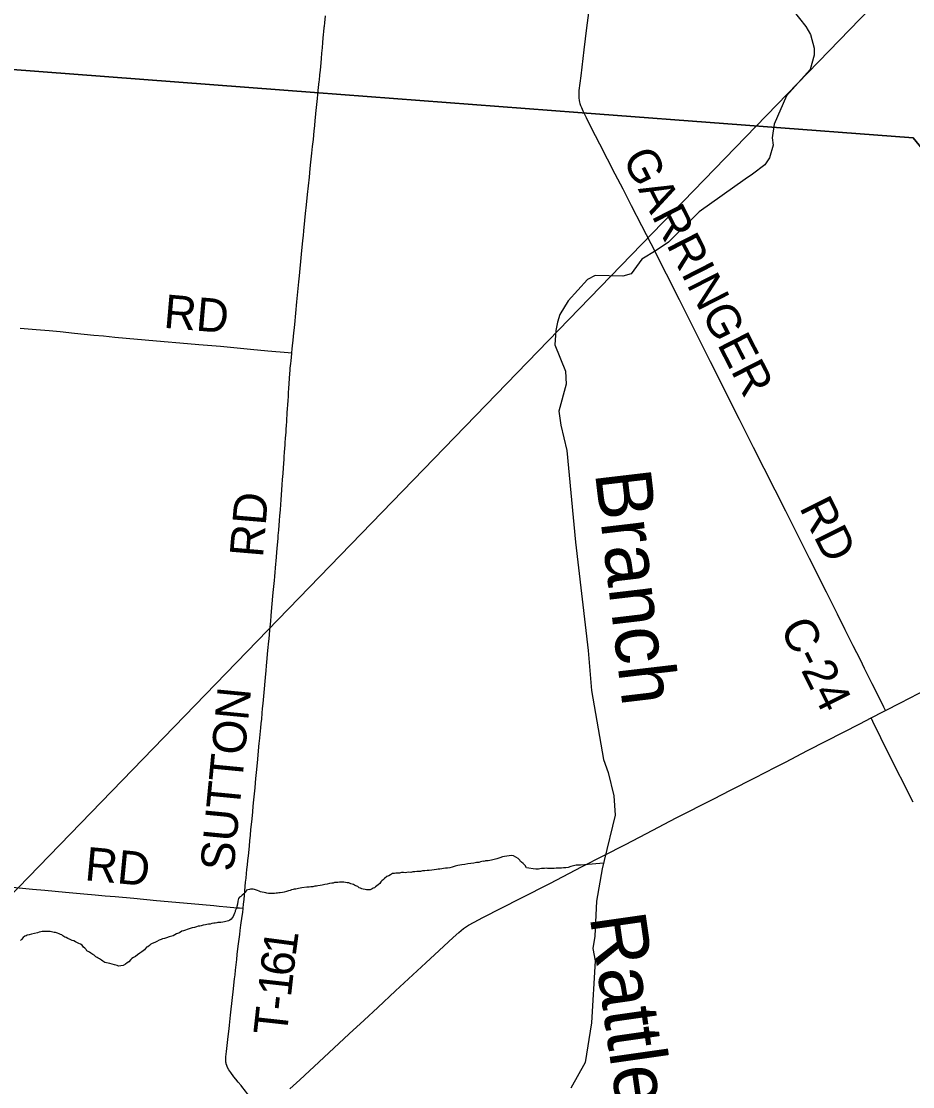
# Model space of a CAD drawing. Extents: x -49 to -8.2, y 9.4 to 23.5.
# Drawn here: x -43.786 to -43.03, y 16.498 to 17.402 of the extents above; entities that cross this region are included whole.
import ezdxf

# ---------------------------------------------------------------- set-up
doc = ezdxf.new("R2010")
doc.units = 0
for name, color, linetype in [('GM_X_County_Road', 7, 'Continuous'), ('GM_X_County_Road_Text', 7, 'Continuous'), ('GM_X_Minor_River', 7, 'Continuous'), ('GM_X_Minor_River_Text', 7, 'Continuous'), ('GM_X_Township', 7, 'Continuous'), ('GM_X_Township_Road', 7, 'Continuous'), ('GM_X_Township_Road_Text', 7, 'Continuous'), ('SC_Scratch1', 7, 'Continuous')]:
    doc.layers.add(name, color=color, linetype=linetype)

msp = doc.modelspace()

# ---------------------------------------------------------------- linework, layer by layer
at = {"layer": 'GM_X_County_Road'}
for points in [[(-43.31214, 17.3339), (-43.3123, 17.33479), (-43.31257, 17.33657), (-43.31264, 17.33963), (-43.3124, 17.34301), (-43.31098, 17.35534), (-43.30816, 17.37753), (-43.3059, 17.39603), (-43.3033, 17.41731), (-43.30075, 17.43797), (-43.29745, 17.46605), (-43.29441, 17.49103), (-43.29226, 17.50671)], [(-43.05267, 16.81679), (-43.05412, 16.81981), (-43.0564, 16.82458), (-43.0639, 16.8396), (-43.07044, 16.85265), (-43.07405, 16.85988), (-43.08002, 16.87182), (-43.08687, 16.88542), (-43.09355, 16.89875), (-43.09686, 16.90543), (-43.1028, 16.91726), (-43.11703, 16.94572), (-43.12629, 16.96401), (-43.13735, 16.98592), (-43.16467, 17.04), (-43.17656, 17.06392), (-43.20104, 17.11282), (-43.21231, 17.13532), (-43.22741, 17.16529), (-43.23848, 17.18719), (-43.2516, 17.21294), (-43.25939, 17.22815), (-43.26802, 17.24502), (-43.27527, 17.25911), (-43.282, 17.27207), (-43.29496, 17.29754), (-43.30224, 17.31162), (-43.30628, 17.31966), (-43.30919, 17.3255), (-43.3104, 17.32819), (-43.31108, 17.32993), (-43.31161, 17.33157), (-43.31203, 17.33328), (-43.31214, 17.3339)], [(-43.05267, 16.81679), (-43.04, 16.82332), (-43.02458, 16.83139), (-43.00173, 16.84333), (-42.98434, 16.85232), (-42.97358, 16.85789), (-42.95423, 16.8678), (-42.94567, 16.87222), (-42.93432, 16.87799), (-42.92053, 16.88516), (-42.88901, 16.9013), (-42.87298, 16.90954), (-42.844, 16.92452), (-42.82965, 16.93194), (-42.80232, 16.94605), (-42.77494, 16.96007), (-42.75698, 16.96931), (-42.74619, 16.97481), (-42.73653, 16.97982), (-42.72054, 16.98814), (-42.70922, 16.99395), (-42.69738, 17.00016), (-42.68978, 17.00443), (-42.68692, 17.00603)], [(-43.06498, 16.81053), (-43.05436, 16.81592), (-43.05267, 16.81679)], [(-43.55804, 16.49577), (-43.54959, 16.50356), (-43.52925, 16.52229), (-43.50766, 16.54241), (-43.49484, 16.55417), (-43.48345, 16.56474), (-43.46824, 16.57896), (-43.44254, 16.60287), (-43.43131, 16.61315), (-43.41947, 16.62414), (-43.41463, 16.62849), (-43.41056, 16.6318), (-43.4065, 16.63459), (-43.40169, 16.6374), (-43.39428, 16.6413), (-43.36215, 16.65763), (-43.33695, 16.67045), (-43.31044, 16.68413), (-43.29167, 16.69381), (-43.27311, 16.70326), (-43.25553, 16.71256), (-43.23017, 16.72572), (-43.19836, 16.74199), (-43.18424, 16.74918), (-43.16352, 16.75985), (-43.14609, 16.76875), (-43.13753, 16.77316), (-43.11877, 16.78287), (-43.10274, 16.79112), (-43.07458, 16.80565), (-43.06498, 16.81053)], [(-43.02925, 16.73895), (-43.05094, 16.78205), (-43.05665, 16.79366), (-43.06353, 16.80759), (-43.06498, 16.81053)]]:
    msp.add_lwpolyline(points, dxfattribs=at)
at = {"layer": 'GM_X_Minor_River'}
for points in [[(-43.14174, 17.42472), (-43.12014, 17.39728), (-43.1164, 17.39058), (-43.11328, 17.37895), (-43.11316, 17.37286), (-43.11652, 17.36073), (-43.13655, 17.33853), (-43.14709, 17.3145), (-43.14873, 17.30273), (-43.14804, 17.29645), (-43.151, 17.28583), (-43.15506, 17.27999), (-43.16543, 17.27193), (-43.17176, 17.26763), (-43.2107, 17.23994), (-43.23667, 17.21418), (-43.24721, 17.20727), (-43.25928, 17.19999), (-43.26855, 17.18736), (-43.27543, 17.18554), (-43.29884, 17.186), (-43.30535, 17.18265), (-43.32191, 17.16458), (-43.32889, 17.15288), (-43.33105, 17.14643), (-43.33227, 17.13922), (-43.33315, 17.12725), (-43.32425, 17.10491), (-43.3236, 17.09368), (-43.32975, 17.07074), (-43.32797, 17.05893), (-43.32305, 17.03739), (-43.31568, 16.95973), (-43.30483, 16.86777), (-43.30214, 16.83389), (-43.2919, 16.77521), (-43.28783, 16.76413), (-43.28327, 16.74449), (-43.28192, 16.72794), (-43.29146, 16.68963), (-43.29306, 16.68262), (-43.29773, 16.6551), (-43.29918, 16.62526), (-43.301, 16.61502), (-43.29902, 16.60454), (-43.30204, 16.55171), (-43.30753, 16.5183), (-43.31957, 16.49638)], [(-43.29201, 16.68724), (-43.30789, 16.68597), (-43.31133, 16.68565), (-43.31362, 16.6855), (-43.31514, 16.68553), (-43.31629, 16.68536), (-43.31725, 16.685), (-43.31973, 16.68447), (-43.32184, 16.68375), (-43.32395, 16.68341), (-43.32586, 16.68325), (-43.32757, 16.6831), (-43.3291, 16.68312), (-43.33081, 16.68316), (-43.33196, 16.68299), (-43.33368, 16.68283), (-43.3352, 16.68286), (-43.33692, 16.68289), (-43.33844, 16.68273), (-43.33939, 16.68293), (-43.34054, 16.68295), (-43.34187, 16.68279), (-43.34321, 16.68281), (-43.34435, 16.68283), (-43.34588, 16.68248), (-43.34703, 16.68231), (-43.34836, 16.68234), (-43.34932, 16.68236), (-43.3516, 16.68259), (-43.35521, 16.68303), (-43.3573, 16.68345), (-43.35841, 16.68538), (-43.35991, 16.68693), (-43.36141, 16.6881), (-43.36235, 16.68868), (-43.3629, 16.68984), (-43.36421, 16.69119), (-43.36629, 16.69237), (-43.36817, 16.69355), (-43.37026, 16.69378), (-43.3718, 16.69343), (-43.37389, 16.69327), (-43.376, 16.69293), (-43.37753, 16.69277), (-43.37983, 16.69186), (-43.38232, 16.69096), (-43.38462, 16.69043), (-43.38692, 16.6899), (-43.38825, 16.68973), (-43.3896, 16.68938), (-43.39074, 16.68921), (-43.39189, 16.68923), (-43.39303, 16.68887), (-43.39399, 16.68889), (-43.39513, 16.68872), (-43.39628, 16.68836), (-43.39763, 16.688), (-43.39953, 16.68785), (-43.40183, 16.68732), (-43.40432, 16.68698), (-43.40699, 16.68684), (-43.40966, 16.68632), (-43.41215, 16.68599), (-43.4154, 16.68529), (-43.4177, 16.68476), (-43.42019, 16.68404), (-43.4223, 16.68351), (-43.42421, 16.68316), (-43.42593, 16.683), (-43.4307, 16.68233), (-43.43223, 16.68236), (-43.43357, 16.682), (-43.43567, 16.68166), (-43.43758, 16.68151), (-43.43968, 16.68116), (-43.44159, 16.68101), (-43.44331, 16.68085), (-43.44541, 16.6807), (-43.44713, 16.68035), (-43.44885, 16.68038), (-43.45037, 16.68022), (-43.45191, 16.67987), (-43.45362, 16.6799), (-43.45534, 16.67955), (-43.45763, 16.67959), (-43.45973, 16.67925), (-43.46164, 16.67928), (-43.46335, 16.67932), (-43.46488, 16.67896), (-43.46603, 16.67898), (-43.46794, 16.67883), (-43.46909, 16.67847), (-43.47004, 16.67849), (-43.47099, 16.6785), (-43.47254, 16.67739), (-43.47408, 16.67647), (-43.4758, 16.67593), (-43.47755, 16.67425), (-43.47852, 16.67351)], [(-43.47852, 16.67351), (-43.47987, 16.67239), (-43.48065, 16.67145), (-43.48163, 16.66995), (-43.48299, 16.66883), (-43.4853, 16.66716), (-43.48627, 16.66642), (-43.48723, 16.66605), (-43.48819, 16.6655), (-43.48973, 16.66477), (-43.49107, 16.66479), (-43.49297, 16.66464), (-43.49411, 16.66485), (-43.49563, 16.66526), (-43.49677, 16.66547), (-43.49809, 16.66606), (-43.49904, 16.66627), (-43.50017, 16.66743), (-43.50111, 16.66783), (-43.50206, 16.66823), (-43.503, 16.66863), (-43.50394, 16.66922), (-43.50508, 16.66962), (-43.50622, 16.66983), (-43.50792, 16.67062), (-43.50926, 16.67065), (-43.51077, 16.67105), (-43.51229, 16.67127), (-43.51401, 16.6713), (-43.51591, 16.67134), (-43.51725, 16.67098), (-43.51859, 16.67101), (-43.51993, 16.67084), (-43.52108, 16.67048), (-43.52241, 16.67032), (-43.52433, 16.66997), (-43.52643, 16.66944), (-43.52834, 16.66909), (-43.53045, 16.66875), (-43.53236, 16.66841), (-43.53408, 16.66806), (-43.53542, 16.66789), (-43.53676, 16.66773), (-43.53848, 16.66738), (-43.54001, 16.66722), (-43.54153, 16.66705), (-43.54344, 16.6669), (-43.54764, 16.6664), (-43.54917, 16.66624), (-43.55071, 16.6657), (-43.553, 16.66536), (-43.55414, 16.66538), (-43.5551, 16.66502), (-43.55663, 16.66467), (-43.55779, 16.66412), (-43.55913, 16.66376), (-43.56085, 16.66341), (-43.56277, 16.66269), (-43.5643, 16.66252), (-43.56602, 16.66218), (-43.56716, 16.6622), (-43.5685, 16.66184), (-43.56965, 16.66186), (-43.57098, 16.6617), (-43.57194, 16.66152), (-43.57366, 16.66156), (-43.5748, 16.66158), (-43.57613, 16.6616), (-43.57746, 16.66182), (-43.57841, 16.66202), (-43.57974, 16.66243), (-43.58145, 16.66284), (-43.58278, 16.66306), (-43.58391, 16.66346), (-43.58543, 16.66406), (-43.58694, 16.66465), (-43.58789, 16.66505), (-43.58902, 16.66526), (-43.58998, 16.66528), (-43.59131, 16.66531), (-43.59227, 16.66494), (-43.59361, 16.66459), (-43.59476, 16.66442), (-43.59536, 16.66291), (-43.5971, 16.66123), (-43.59826, 16.66029), (-43.59962, 16.65899), (-43.60059, 16.65843), (-43.60137, 16.65731), (-43.60198, 16.65504), (-43.60241, 16.65257), (-43.60301, 16.65068), (-43.60323, 16.64916), (-43.60364, 16.64802), (-43.60423, 16.64689), (-43.60444, 16.64594), (-43.60484, 16.64481), (-43.60543, 16.64349), (-43.60603, 16.64217), (-43.6076, 16.63991), (-43.60876, 16.63898)], [(-43.60876, 16.63898), (-43.60991, 16.63843), (-43.61336, 16.63754), (-43.6147, 16.63738), (-43.61642, 16.63703), (-43.61775, 16.63686), (-43.6189, 16.63689), (-43.61985, 16.63671), (-43.62119, 16.63655), (-43.62253, 16.63638), (-43.62406, 16.63603), (-43.6254, 16.63567), (-43.62693, 16.63551), (-43.62846, 16.63516), (-43.62961, 16.63499), (-43.63152, 16.63464), (-43.63305, 16.63429), (-43.6342, 16.63393), (-43.63573, 16.63377), (-43.63726, 16.63342), (-43.63879, 16.63288), (-43.64071, 16.63234), (-43.64339, 16.63163), (-43.64493, 16.63108), (-43.64646, 16.63035), (-43.64819, 16.62981), (-43.64953, 16.62965), (-43.65165, 16.62835), (-43.65414, 16.62726), (-43.65703, 16.62579), (-43.66029, 16.6249), (-43.66259, 16.62399), (-43.66432, 16.62345), (-43.66585, 16.6231), (-43.667, 16.62255), (-43.66873, 16.62201), (-43.67065, 16.6209), (-43.67239, 16.61998), (-43.67469, 16.61907), (-43.67584, 16.61871), (-43.677, 16.61759), (-43.67836, 16.61628), (-43.67951, 16.61593), (-43.68127, 16.61367), (-43.68359, 16.612), (-43.68532, 16.61089), (-43.68706, 16.60959), (-43.6888, 16.6081), (-43.69054, 16.60718), (-43.69188, 16.60645), (-43.69285, 16.6057), (-43.6946, 16.60364), (-43.69596, 16.60272), (-43.69731, 16.6016), (-43.69924, 16.60049), (-43.70134, 16.60015), (-43.70325, 16.6), (-43.70438, 16.60059), (-43.70666, 16.6012), (-43.71064, 16.60223), (-43.71349, 16.60266), (-43.71501, 16.60307), (-43.71651, 16.60405), (-43.71783, 16.60502), (-43.71933, 16.60619), (-43.72047, 16.60678), (-43.72141, 16.60737), (-43.72254, 16.60796), (-43.72386, 16.60913), (-43.72498, 16.60991), (-43.72687, 16.6109), (-43.728, 16.61168), (-43.72894, 16.61227), (-43.73008, 16.61286), (-43.73063, 16.61401), (-43.73175, 16.61517), (-43.73288, 16.61615), (-43.73418, 16.61769), (-43.7355, 16.61848), (-43.73701, 16.61927), (-43.73814, 16.61986), (-43.73966, 16.62046), (-43.74116, 16.62144), (-43.74268, 16.62185), (-43.74438, 16.62264), (-43.74627, 16.62343), (-43.74759, 16.62422), (-43.74892, 16.62463), (-43.75042, 16.62579), (-43.75137, 16.62638), (-43.7525, 16.62679), (-43.75363, 16.62738), (-43.75496, 16.62797), (-43.75667, 16.62838), (-43.75799, 16.6286), (-43.75894, 16.62881), (-43.76008, 16.62902), (-43.76122, 16.62923), (-43.76503, 16.6293), (-43.76656, 16.62933), (-43.76808, 16.62936)], [(-43.76808, 16.62936), (-43.76923, 16.629), (-43.77057, 16.62864), (-43.77211, 16.62829), (-43.77459, 16.62776), (-43.77708, 16.62705), (-43.77919, 16.62652), (-43.78072, 16.62616), (-43.78168, 16.6258), (-43.78283, 16.62525), (-43.78419, 16.62413), (-43.78555, 16.62264), (-43.78633, 16.6217)]]:
    msp.add_lwpolyline(points, dxfattribs=at)
at = {"layer": 'GM_X_Township'}
for points in [[(-44.13811, 19.36512), (-43.38492, 19.29744), (-42.91759, 19.25545), (-42.26242, 19.19658), (-42.27744, 19.0304), (-42.31158, 18.65287), (-42.33317, 18.41409), (-42.36067, 18.10983), (-42.40098, 17.66399), (-42.42346, 17.41553), (-42.43066, 17.336), (-42.47792, 16.8137), (-42.4838, 16.7488), (-42.51339, 16.78539), (-42.68963, 17.00236), (-42.75124, 17.07853), (-42.79924, 17.13787), (-42.85688, 17.09189), (-43.02931, 17.30282), (-43.31353, 17.32442), (-43.53715, 17.34141), (-44.11998, 17.3857)], [(-44.11998, 17.3857), (-43.53715, 17.34141), (-43.31353, 17.32442), (-43.02931, 17.30282), (-42.85688, 17.09189), (-42.79924, 17.13787), (-42.75124, 17.07853), (-42.68963, 17.00236), (-42.51339, 16.78539), (-42.4838, 16.7488), (-42.51639, 16.39726), (-42.54815, 16.03753), (-42.58215, 15.66156), (-42.60629, 15.39444), (-42.63454, 15.08208), (-43.16797, 15.13183), (-43.34335, 15.14825), (-43.71722, 15.18325), (-43.87916, 15.1984)]]:
    msp.add_lwpolyline(points, dxfattribs=at)
at = {"layer": 'GM_X_Township_Road'}
for points in [[(-43.53293, 17.35166), (-43.53247, 17.35619), (-43.53205, 17.3602), (-43.53148, 17.36639), (-43.53115, 17.3701), (-43.53075, 17.37474), (-43.53035, 17.37907), (-43.52992, 17.38371), (-43.52927, 17.39081), (-43.52914, 17.39236), (-43.52871, 17.39667), (-43.52862, 17.39759), (-43.52834, 17.40033), (-43.52779, 17.40647)], [(-43.53616, 17.31982), (-43.53578, 17.32344), (-43.53444, 17.33611), (-43.5338, 17.34291), (-43.53358, 17.34538), (-43.53303, 17.35063), (-43.53293, 17.35166)], [(-43.55621, 17.12027), (-43.55584, 17.12383), (-43.55534, 17.12877), (-43.55515, 17.13094), (-43.5548, 17.13465), (-43.55385, 17.14454), (-43.55194, 17.16371), (-43.55029, 17.18071), (-43.54984, 17.18566), (-43.54797, 17.2042), (-43.54682, 17.21564), (-43.54642, 17.21996), (-43.54602, 17.22398), (-43.54526, 17.23264), (-43.54468, 17.23851), (-43.54386, 17.24592), (-43.54294, 17.25486), (-43.54138, 17.26939), (-43.54057, 17.2768), (-43.54004, 17.28205), (-43.53924, 17.28978), (-43.53866, 17.29533), (-43.53798, 17.30151), (-43.53722, 17.30861), (-43.53683, 17.31294), (-43.53636, 17.31788), (-43.53616, 17.31982)], [(-43.78666, 17.14144), (-43.77304, 17.14024), (-43.76222, 17.13924), (-43.75264, 17.13834), (-43.74058, 17.13714), (-43.72421, 17.13549), (-43.71588, 17.13468), (-43.70629, 17.13375), (-43.67102, 17.13068), (-43.64473, 17.12837), (-43.63514, 17.12751), (-43.61689, 17.1259), (-43.59123, 17.12344), (-43.57669, 17.12212), (-43.55937, 17.12056), (-43.55621, 17.12027)], [(-43.59755, 16.64908), (-43.59718, 16.65262), (-43.59679, 16.65664), (-43.59648, 16.66004), (-43.59615, 16.66375), (-43.5958, 16.66746), (-43.59543, 16.67116), (-43.59508, 16.67456), (-43.59465, 16.67857), (-43.59433, 16.68196), (-43.5939, 16.68597), (-43.59354, 16.68968), (-43.5931, 16.69369), (-43.59259, 16.69894), (-43.59228, 16.70203), (-43.59185, 16.70635), (-43.59139, 16.71099), (-43.5909, 16.71593), (-43.59049, 16.72025), (-43.59, 16.72488), (-43.58945, 16.73076), (-43.589, 16.73571), (-43.58851, 16.74096), (-43.5875, 16.75116), (-43.58708, 16.75549), (-43.58675, 16.7592), (-43.58628, 16.76415), (-43.58549, 16.7725), (-43.58385, 16.78919), (-43.58368, 16.79074), (-43.58257, 16.80217), (-43.58219, 16.80588), (-43.58184, 16.80959), (-43.58143, 16.81454), (-43.58105, 16.81856), (-43.58061, 16.82288), (-43.57975, 16.83216), (-43.57862, 16.84484), (-43.5781, 16.85071), (-43.57774, 16.85472), (-43.57749, 16.85781), (-43.57653, 16.8677), (-43.57573, 16.87574), (-43.57554, 16.87759), (-43.57487, 16.88501), (-43.57414, 16.89275), (-43.57377, 16.89708), (-43.57314, 16.90419), (-43.57201, 16.91688), (-43.57108, 16.92709), (-43.57077, 16.93049), (-43.57043, 16.9342), (-43.57014, 16.9376), (-43.56982, 16.94131), (-43.56963, 16.94348), (-43.56937, 16.94719), (-43.5687, 16.95461), (-43.56796, 16.96296), (-43.56774, 16.96544), (-43.56736, 16.96977), (-43.56667, 16.97812), (-43.56637, 16.98214), (-43.566, 16.9871), (-43.56566, 16.99174), (-43.56535, 16.99577), (-43.56503, 16.99979), (-43.56472, 17.00413), (-43.5644, 17.00846), (-43.56409, 17.0128), (-43.56369, 17.01806), (-43.56336, 17.02271), (-43.56283, 17.03014), (-43.56268, 17.032), (-43.56242, 17.03602), (-43.56201, 17.04219), (-43.56183, 17.04401), (-43.56153, 17.04802), (-43.56137, 17.05049), (-43.5612, 17.05297), (-43.56101, 17.05576), (-43.56082, 17.05854), (-43.56057, 17.06226), (-43.56008, 17.0697), (-43.55988, 17.0728), (-43.55966, 17.07621), (-43.55942, 17.07993), (-43.5592, 17.08333), (-43.55898, 17.08674), (-43.55878, 17.09015), (-43.55851, 17.09449), (-43.55793, 17.10285), (-43.55773, 17.10532), (-43.55755, 17.10749), (-43.55716, 17.11139), (-43.55692, 17.11365), (-43.55626, 17.11982), (-43.55621, 17.12027)], [(-43.80171, 16.66788), (-43.77636, 16.66536), (-43.76584, 16.66437), (-43.74822, 16.66261), (-43.73275, 16.66124), (-43.72315, 16.66046), (-43.71449, 16.65972), (-43.70613, 16.65898), (-43.69036, 16.65751), (-43.67118, 16.65575), (-43.64178, 16.65309), (-43.62229, 16.65135), (-43.61796, 16.65094), (-43.61131, 16.65034), (-43.60251, 16.64955), (-43.60065, 16.64938), (-43.59755, 16.64908)], [(-43.61204, 16.51764), (-43.6122, 16.51843), (-43.61231, 16.51997), (-43.61232, 16.52134), (-43.61223, 16.52307), (-43.61178, 16.52741), (-43.61025, 16.54037), (-43.6095, 16.54684), (-43.60914, 16.54993), (-43.6082, 16.55826), (-43.60652, 16.57339), (-43.606, 16.57802), (-43.60476, 16.58913), (-43.60441, 16.59253), (-43.60398, 16.59653), (-43.60346, 16.60115), (-43.60299, 16.60548), (-43.60249, 16.60979), (-43.60194, 16.61473), (-43.60144, 16.61874), (-43.60045, 16.62675), (-43.60002, 16.63014), (-43.59939, 16.63476), (-43.59834, 16.64245), (-43.59796, 16.64553), (-43.59757, 16.64892), (-43.59755, 16.64908)], [(-43.58126, 16.47426), (-43.582, 16.47553), (-43.58265, 16.47663), (-43.58535, 16.48044), (-43.58979, 16.48634), (-43.59129, 16.48831), (-43.59566, 16.49397), (-43.59875, 16.49786), (-43.59932, 16.4986), (-43.60166, 16.50149), (-43.60381, 16.50414), (-43.60537, 16.50608), (-43.60799, 16.50956), (-43.60958, 16.51186), (-43.61079, 16.51404), (-43.61116, 16.51488), (-43.6115, 16.51573), (-43.61191, 16.51695), (-43.61204, 16.51764)]]:
    msp.add_lwpolyline(points, dxfattribs=at)
at = {"layer": 'SC_Scratch1'}
msp.add_line((-48.2943, 12.0149), (-38.23712, 22.3973), dxfattribs=at)

# ---------------------------------------------------------------- texts
at = {"layer": 'GM_X_County_Road_Text'}
for s, rotation, p in [('GARRINGER', 297.03464, (-43.27635, 17.2857)), ('RD', 296.5659, (-43.12624, 16.9892)), ('C-24', 296.57536, (-43.14265, 16.8871))]:
    msp.add_text(s, height=0.028409, rotation=rotation, dxfattribs=at).set_placement(p)
at = {"layer": 'GM_X_Minor_River_Text'}
for s, height, rotation, p in [('Branch', 0.047343, 276.72526, (-43.29919, 17.01869)), ('Rattlesnake', 0.0473464, 278.1375, (-43.30369, 16.64214))]:
    msp.add_text(s, height=height, rotation=rotation, dxfattribs=at).set_placement(p)
at = {"layer": 'GM_X_Township_Road_Text'}
for s, height, rotation, p in [('RD', 0.028409, 355.0736, (-43.6656, 17.1417)), ('RD', 0.028409, 85.15749, (-43.58077, 16.94616)), ('SUTTON', 0.028409, 84.47772, (-43.60576, 16.6796)), ('RD', 0.028409, 354.58293, (-43.73253, 16.67295)), ('1', 0.02841, 82.39538, (-43.55312, 16.60766)), ('6', 0.02841, 83.34488, (-43.55514, 16.5904)), ('1', 0.02841, 83.64342, (-43.55707, 16.57305)), ('-', 0.02841, 83.74298, (-43.55834, 16.56146)), ('T', 0.02841, 83.7651, (-43.56065, 16.54034))]:
    msp.add_text(s, height=height, rotation=rotation, dxfattribs=at).set_placement(p)

doc.saveas('drawing.dxf')
